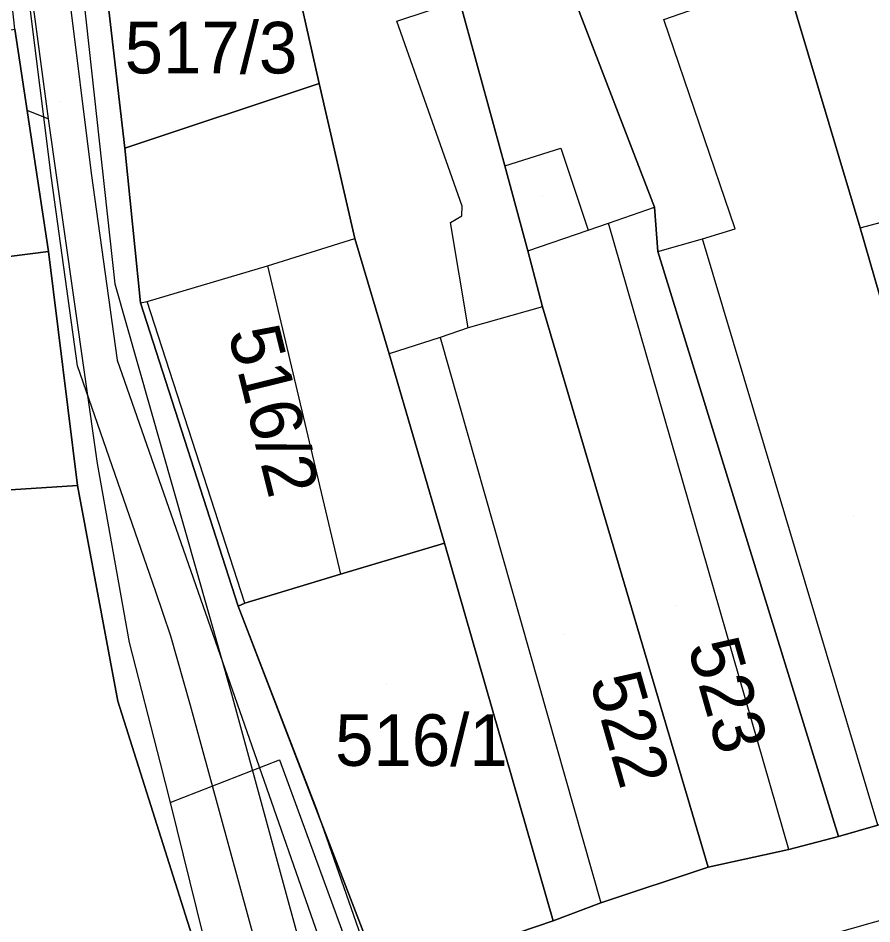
# Model space of a CAD drawing. Extents: x -263423 to -261326, y -1240067 to -1237864.
# Drawn here: x -263091.43 to -263058.34, y -1239663.28 to -1239628.2 of the extents above; entities that cross this region are included whole.
import ezdxf

# ---------------------------------------------------------------- set-up
doc = ezdxf.new("R2010")
doc.units = 0
for name, color, linetype in [('body_kn', 7, 'Continuous'), ('kladpar_druhypozemkov', 7, 'Continuous'), ('kladpar_hranice', 7, 'Continuous'), ('kladpar_parcelnecisla', 7, 'Continuous'), ('kladpar_plochy', 7, 'Continuous'), ('tarchy_linie', 7, 'Continuous'), ('zappar_hrandruhpozemk', 7, 'Continuous')]:
    doc.layers.add(name, color=color, linetype=linetype)

msp = doc.modelspace()

# ---------------------------------------------------------------- linework, layer by layer
at = {"layer": 'body_kn'}
for p, q in [((-263076.75, -1239628.32), (-263076.75, -1239628.32)), ((-263066.41, -1239628.25), (-263066.41, -1239628.25)), ((-263079.76, -1239630.73), (-263079.76, -1239630.73)), ((-263079.76, -1239630.73), (-263079.76, -1239630.73)), ((-263091.08, -1239631.77), (-263091.08, -1239631.77)), ((-263090.26, -1239632.1), (-263090.26, -1239632.1)), ((-263090.26, -1239632.1), (-263090.26, -1239632.1)), ((-263087.3, -1239633.24), (-263087.3, -1239633.24)), ((-263087.3, -1239633.24), (-263087.3, -1239633.24)), ((-263070.39, -1239633.23), (-263070.39, -1239633.23)), ((-263072.57, -1239633.92), (-263072.57, -1239633.92)), ((-263072.57, -1239633.92), (-263072.57, -1239633.92)), ((-263088.6, -1239634.2), (-263088.6, -1239634.2)), ((-263090.14, -1239634.39), (-263090.14, -1239634.39)), ((-263074.22, -1239635.48), (-263074.22, -1239635.48)), ((-263066.76, -1239635.52), (-263066.76, -1239635.52)), ((-263074.23, -1239635.86), (-263074.23, -1239635.86)), ((-263074.67, -1239636.11), (-263074.67, -1239636.11)), ((-263069.33, -1239636.41), (-263069.33, -1239636.41)), ((-263068.55, -1239636.14), (-263068.55, -1239636.14)), ((-263068.55, -1239636.14), (-263068.55, -1239636.14)), ((-263063.64, -1239636.36), (-263063.64, -1239636.36)), ((-263058.79, -1239636.32), (-263058.79, -1239636.32)), ((-263058.79, -1239636.32), (-263058.79, -1239636.32)), ((-263078.38, -1239636.73), (-263078.38, -1239636.73)), ((-263064.91, -1239636.74), (-263064.91, -1239636.74)), ((-263090.25, -1239637.24), (-263090.25, -1239637.24)), ((-263071.68, -1239637.21), (-263071.68, -1239637.21)), ((-263071.68, -1239637.21), (-263071.68, -1239637.21)), ((-263066.64, -1239637.24), (-263066.64, -1239637.24)), ((-263066.64, -1239637.24), (-263066.64, -1239637.24)), ((-263081.76, -1239637.79), (-263081.76, -1239637.79)), ((-263087.68, -1239638.49), (-263087.68, -1239638.49)), ((-263089.28, -1239639), (-263089.28, -1239639)), ((-263086.68, -1239639.23), (-263086.68, -1239639.23)), ((-263086.68, -1239639.23), (-263086.68, -1239639.23)), ((-263086.43, -1239639.17), (-263086.43, -1239639.17)), ((-263086.43, -1239639.17), (-263086.43, -1239639.17)), ((-263071.11, -1239639.38), (-263071.11, -1239639.38)), ((-263071.11, -1239639.38), (-263071.11, -1239639.38)), ((-263073.99, -1239640.19), (-263073.99, -1239640.19)), ((-263075.07, -1239640.57), (-263075.07, -1239640.57)), ((-263075.07, -1239640.57), (-263075.07, -1239640.57)), ((-263077.05, -1239641.2), (-263077.05, -1239641.2)), ((-263089.13, -1239641.66), (-263089.13, -1239641.66)), ((-263087.59, -1239641.45), (-263087.59, -1239641.45)), ((-263088.37, -1239645.45), (-263088.37, -1239645.45)), ((-263089.13, -1239646.3), (-263089.13, -1239646.3)), ((-263089.13, -1239646.3), (-263089.13, -1239646.3)), ((-263074.91, -1239648.54), (-263074.91, -1239648.54)), ((-263078.94, -1239649.73), (-263078.94, -1239649.73)), ((-263084.65, -1239649.87), (-263084.65, -1239649.87)), ((-263086.11, -1239650.38), (-263086.11, -1239650.38)), ((-263082.9, -1239650.98), (-263082.9, -1239650.98)), ((-263082.64, -1239650.86), (-263082.64, -1239650.86)), ((-263082.64, -1239650.86), (-263082.64, -1239650.86)), ((-263085.51, -1239652.13), (-263085.51, -1239652.13)), ((-263087.12, -1239652.38), (-263087.12, -1239652.38)), ((-263087.57, -1239654.65), (-263087.57, -1239654.65)), ((-263083.16, -1239654.37), (-263083.16, -1239654.37)), ((-263084.75, -1239654.82), (-263084.75, -1239654.82)), ((-263085.93, -1239657.06), (-263085.93, -1239657.06)), ((-263081.3, -1239656.93), (-263081.3, -1239656.93)), ((-263085.54, -1239658.58), (-263085.54, -1239658.58)), ((-263085.54, -1239658.58), (-263085.54, -1239658.58)), ((-263079.87, -1239658.84), (-263079.87, -1239658.84)), ((-263059.64, -1239659.9), (-263059.64, -1239659.9)), ((-263059.64, -1239659.9), (-263059.64, -1239659.9)), ((-263061.56, -1239660.4), (-263061.56, -1239660.4)), ((-263061.56, -1239660.4), (-263061.56, -1239660.4)), ((-263064.69, -1239661.08), (-263064.69, -1239661.08)), ((-263064.69, -1239661.08), (-263064.69, -1239661.08)), ((-263068.84, -1239662.46), (-263068.84, -1239662.46)), ((-263070.69, -1239663.16), (-263070.69, -1239663.16)), ((-263070.69, -1239663.16), (-263070.69, -1239663.16))]:
    msp.add_line(p, q, dxfattribs=at)
at = {"layer": 'kladpar_druhypozemkov'}
for p, q in [((-263089.79, -1239631.41), (-263089.79, -1239631.41)), ((-263071.1, -1239635.1), (-263071.1, -1239635.1)), ((-263081.05, -1239643.42), (-263081.05, -1239643.42)), ((-263059.07, -1239647.46), (-263059.07, -1239647.46)), ((-263065.97, -1239650.96), (-263065.97, -1239650.96)), ((-263070.27, -1239652.06), (-263070.27, -1239652.06)), ((-263077.17, -1239653.96), (-263077.17, -1239653.96))]:
    msp.add_line(p, q, dxfattribs=at)
at = {"layer": 'kladpar_hranice'}
for points in [[(-263083.66, -1239666.98), (-263087.57, -1239654.65), (-263089.13, -1239646.3), (-263090.25, -1239637.24), (-263091.56, -1239628.63), (-263092.48, -1239620.27), (-263092.6, -1239618.68), (-263093.34, -1239611.67), (-263093.46, -1239608.22), (-263093.52, -1239607.08), (-263093.76, -1239602.68), (-263093.94, -1239598.98), (-263093.99, -1239597.51), (-263094.33, -1239584.51), (-263094.43, -1239577.42), (-263094.27, -1239577.42), (-263094.22, -1239572.27)], [(-263090.88, -1239601.8), (-263090.82, -1239602.82), (-263090.64, -1239606.07), (-263090.21, -1239609.52), (-263089.39, -1239615.49), (-263088.9, -1239619.08), (-263088.62, -1239621.59), (-263087.95, -1239627.55), (-263087.3, -1239633.24), (-263086.68, -1239639.23), (-263082.9, -1239650.98), (-263077.34, -1239665.42)], [(-263051.82, -1239633.68), (-263051, -1239636.05), (-263044.38, -1239655.39), (-263049.81, -1239656.96), (-263052.62, -1239657.71), (-263058.79, -1239636.32), (-263062.44, -1239624.13), (-263066.8, -1239610.28), (-263062.96, -1239609.15), (-263060.47, -1239608.46), (-263058.2, -1239615.49), (-263057, -1239618.68), (-263054.98, -1239623.92), (-263051.82, -1239633.68)], [(-263058.79, -1239636.32), (-263052.62, -1239657.71), (-263058.11, -1239659.46), (-263059.64, -1239659.9), (-263066.64, -1239637.24), (-263066.76, -1239635.52), (-263070.36, -1239626.19), (-263072.7, -1239618.85), (-263073.75, -1239615.37), (-263074.65, -1239612.4), (-263066.8, -1239610.28), (-263062.44, -1239624.13), (-263058.79, -1239636.32)], [(-263059.64, -1239659.9), (-263061.56, -1239660.4), (-263064.69, -1239661.08), (-263071.11, -1239639.38), (-263071.68, -1239637.21), (-263072.57, -1239633.92), (-263074.32, -1239627.51), (-263077.1, -1239620.17), (-263077.8, -1239618.06), (-263078.11, -1239617.2), (-263073.75, -1239615.37), (-263072.7, -1239618.85), (-263070.36, -1239626.19), (-263066.76, -1239635.52), (-263066.64, -1239637.24), (-263059.64, -1239659.9)], [(-263064.69, -1239661.08), (-263068.84, -1239662.46), (-263070.69, -1239663.16), (-263074.91, -1239648.54), (-263077.05, -1239641.2), (-263078.38, -1239636.73), (-263079.76, -1239630.73), (-263080.91, -1239625.6), (-263081.83, -1239621.48), (-263082.44, -1239619.01), (-263078.11, -1239617.2), (-263077.8, -1239618.06), (-263077.1, -1239620.17), (-263074.32, -1239627.51), (-263072.57, -1239633.92), (-263071.68, -1239637.21), (-263071.11, -1239639.38), (-263064.69, -1239661.08)], [(-263087.3, -1239633.24), (-263087.95, -1239627.55), (-263080.91, -1239625.6), (-263079.76, -1239630.73), (-263087.3, -1239633.24)], [(-263110.64, -1239630.44), (-263097.24, -1239629.11), (-263097.17, -1239629.49), (-263091.56, -1239628.63), (-263090.25, -1239637.24), (-263095.55, -1239637.91), (-263095.61, -1239637.15), (-263102.25, -1239637.81), (-263107.99, -1239638.48), (-263123.25, -1239640.06), (-263127.3, -1239640.43), (-263127.94, -1239636.94), (-263127.62, -1239636.88), (-263128.58, -1239631.86), (-263123.85, -1239631.26), (-263117.73, -1239630.85), (-263110.64, -1239630.44)], [(-263079.76, -1239630.73), (-263078.38, -1239636.73), (-263077.05, -1239641.2), (-263074.91, -1239648.54), (-263078.94, -1239649.73), (-263082.64, -1239650.86), (-263082.9, -1239650.98), (-263086.68, -1239639.23), (-263087.3, -1239633.24), (-263079.76, -1239630.73)], [(-263095.61, -1239637.15), (-263095.55, -1239637.91), (-263090.25, -1239637.24), (-263089.13, -1239646.3), (-263103.75, -1239647.24), (-263105.73, -1239647.36), (-263105.78, -1239643.59), (-263107.62, -1239642.5), (-263107.99, -1239638.48), (-263102.25, -1239637.81), (-263095.61, -1239637.15)], [(-263089.13, -1239646.3), (-263087.57, -1239654.65), (-263083.66, -1239666.98), (-263102.19, -1239672.87), (-263104.68, -1239658.71), (-263104.81, -1239658), (-263105.49, -1239653.48), (-263107, -1239647.48), (-263105.73, -1239647.36), (-263103.75, -1239647.24), (-263089.13, -1239646.3)], [(-263070.69, -1239663.16), (-263077.34, -1239665.42), (-263082.9, -1239650.98), (-263082.64, -1239650.86), (-263078.94, -1239649.73), (-263074.91, -1239648.54), (-263070.69, -1239663.16)], [(-263173.05, -1239691.46), (-263143.93, -1239683.63), (-263134.03, -1239681.02), (-263132.76, -1239680.64), (-263130.92, -1239680.26), (-263121.67, -1239678.18), (-263113.17, -1239675.87), (-263110.23, -1239675.06), (-263102.19, -1239672.87), (-263083.66, -1239666.98), (-263077.34, -1239665.42), (-263070.69, -1239663.16), (-263068.84, -1239662.46), (-263064.69, -1239661.08), (-263061.56, -1239660.4), (-263059.64, -1239659.9), (-263058.11, -1239659.46), (-263052.62, -1239657.71), (-263049.81, -1239656.96), (-263044.38, -1239655.39), (-263040.1, -1239654.14), (-263037.61, -1239653.45), (-263034.48, -1239652.64), (-263029.18, -1239651.14)]]:
    msp.add_lwpolyline(points, dxfattribs=at)
at = {"layer": 'kladpar_plochy'}
for points in [[(-263090.07, -1239569.24), (-263087.87, -1239578.55), (-263091.06, -1239579.56), (-263090.94, -1239581.02), (-263091.27, -1239585.99), (-263091.3, -1239594.09), (-263090.88, -1239601.8), (-263090.82, -1239602.82), (-263090.64, -1239606.07), (-263090.21, -1239609.52), (-263089.39, -1239615.49), (-263088.9, -1239619.08), (-263088.62, -1239621.59), (-263087.95, -1239627.55), (-263087.3, -1239633.24), (-263086.68, -1239639.23), (-263082.9, -1239650.98), (-263077.34, -1239665.42)], [(-263083.66, -1239666.98), (-263087.57, -1239654.65), (-263089.13, -1239646.3), (-263090.25, -1239637.24), (-263091.56, -1239628.63), (-263092.48, -1239620.27), (-263092.6, -1239618.68), (-263093.34, -1239611.67), (-263093.46, -1239608.22), (-263093.52, -1239607.08), (-263093.76, -1239602.68), (-263093.94, -1239598.98), (-263093.99, -1239597.51), (-263094.33, -1239584.51), (-263094.43, -1239577.42), (-263094.27, -1239577.42), (-263094.22, -1239572.27)], [(-263173.05, -1239691.46), (-263143.93, -1239683.63), (-263134.03, -1239681.02), (-263132.76, -1239680.64), (-263130.92, -1239680.26), (-263121.67, -1239678.18), (-263113.17, -1239675.87), (-263110.23, -1239675.06), (-263102.19, -1239672.87), (-263083.66, -1239666.98), (-263077.34, -1239665.42), (-263070.69, -1239663.16), (-263068.84, -1239662.46), (-263064.69, -1239661.08), (-263061.56, -1239660.4), (-263059.64, -1239659.9), (-263058.11, -1239659.46), (-263052.62, -1239657.71), (-263049.81, -1239656.96), (-263044.38, -1239655.39), (-263040.1, -1239654.14), (-263037.61, -1239653.45), (-263034.48, -1239652.64), (-263029.18, -1239651.14)]]:
    msp.add_lwpolyline(points, dxfattribs=at)
for points in [[(-263051.82, -1239633.68), (-263051, -1239636.05), (-263044.38, -1239655.39), (-263049.81, -1239656.96), (-263052.62, -1239657.71), (-263058.79, -1239636.32), (-263062.44, -1239624.13), (-263066.8, -1239610.28), (-263062.96, -1239609.15), (-263060.47, -1239608.46), (-263058.2, -1239615.49), (-263057, -1239618.68), (-263054.98, -1239623.92)], [(-263058.79, -1239636.32), (-263052.62, -1239657.71), (-263058.11, -1239659.46), (-263059.64, -1239659.9), (-263066.64, -1239637.24), (-263066.76, -1239635.52), (-263070.36, -1239626.19), (-263072.7, -1239618.85), (-263073.75, -1239615.37), (-263074.65, -1239612.4), (-263066.8, -1239610.28), (-263062.44, -1239624.13)], [(-263059.64, -1239659.9), (-263061.56, -1239660.4), (-263064.69, -1239661.08), (-263071.11, -1239639.38), (-263071.68, -1239637.21), (-263072.57, -1239633.92), (-263074.32, -1239627.51), (-263077.1, -1239620.17), (-263077.8, -1239618.06), (-263078.11, -1239617.2), (-263073.75, -1239615.37), (-263072.7, -1239618.85), (-263070.36, -1239626.19), (-263066.76, -1239635.52), (-263066.64, -1239637.24)], [(-263064.69, -1239661.08), (-263068.84, -1239662.46), (-263070.69, -1239663.16), (-263074.91, -1239648.54), (-263077.05, -1239641.2), (-263078.38, -1239636.73), (-263079.76, -1239630.73), (-263080.91, -1239625.6), (-263081.83, -1239621.48), (-263082.44, -1239619.01), (-263078.11, -1239617.2), (-263077.8, -1239618.06), (-263077.1, -1239620.17), (-263074.32, -1239627.51), (-263072.57, -1239633.92), (-263071.68, -1239637.21), (-263071.11, -1239639.38)], [(-263087.3, -1239633.24), (-263087.95, -1239627.55), (-263080.91, -1239625.6), (-263079.76, -1239630.73)], [(-263110.64, -1239630.44), (-263097.24, -1239629.11), (-263097.17, -1239629.49), (-263091.56, -1239628.63), (-263090.25, -1239637.24), (-263095.55, -1239637.91), (-263095.61, -1239637.15), (-263102.25, -1239637.81), (-263107.99, -1239638.48), (-263123.25, -1239640.06), (-263127.3, -1239640.43), (-263127.94, -1239636.94), (-263127.62, -1239636.88), (-263128.58, -1239631.86), (-263123.85, -1239631.26), (-263117.73, -1239630.85)], [(-263079.76, -1239630.73), (-263078.38, -1239636.73), (-263077.05, -1239641.2), (-263074.91, -1239648.54), (-263078.94, -1239649.73), (-263082.64, -1239650.86), (-263082.9, -1239650.98), (-263086.68, -1239639.23), (-263087.3, -1239633.24)], [(-263095.61, -1239637.15), (-263095.55, -1239637.91), (-263090.25, -1239637.24), (-263089.13, -1239646.3), (-263103.75, -1239647.24), (-263105.73, -1239647.36), (-263105.78, -1239643.59), (-263107.62, -1239642.5), (-263107.99, -1239638.48), (-263102.25, -1239637.81)], [(-263089.13, -1239646.3), (-263087.57, -1239654.65), (-263083.66, -1239666.98), (-263102.19, -1239672.87), (-263104.68, -1239658.71), (-263104.81, -1239658), (-263105.49, -1239653.48), (-263107, -1239647.48), (-263105.73, -1239647.36), (-263103.75, -1239647.24)], [(-263070.69, -1239663.16), (-263077.34, -1239665.42), (-263082.9, -1239650.98), (-263082.64, -1239650.86), (-263078.94, -1239649.73), (-263074.91, -1239648.54)]]:
    msp.add_lwpolyline(points, close=True, dxfattribs=at)
at = {"layer": 'tarchy_linie'}
for points in [[(-263090.53, -1239561.28), (-263090.87, -1239568.64), (-263092.33, -1239569.96), (-263091.83, -1239582.66), (-263092.15, -1239592.45), (-263091.08, -1239610.48), (-263090.31, -1239618.39), (-263089.47, -1239627.24), (-263088.6, -1239634.2), (-263087.59, -1239641.45), (-263084.65, -1239649.87), (-263077.34, -1239670.76)], [(-263092.85, -1239561.66), (-263092.5, -1239567.49), (-263091.91, -1239599.94), (-263087.68, -1239638.49), (-263083.16, -1239654.37), (-263078.59, -1239671.12)], [(-263080.18, -1239671.53), (-263084.75, -1239654.82), (-263085.51, -1239652.13), (-263086.11, -1239650.38), (-263089.13, -1239641.66), (-263090.14, -1239634.39), (-263091.01, -1239627.39), (-263091.85, -1239618.54), (-263092.63, -1239610.57), (-263092.89, -1239606.04), (-263093.56, -1239599.97), (-263093.7, -1239592.4), (-263094.15, -1239567.59)], [(-263090.8, -1239570.51), (-263090.65, -1239578.37), (-263090.56, -1239579.4), (-263091.06, -1239579.56), (-263090.94, -1239581.02), (-263091.27, -1239585.99), (-263091.3, -1239594.09), (-263090.88, -1239601.8), (-263090.82, -1239602.82), (-263090.64, -1239606.07), (-263090.21, -1239609.52), (-263089.39, -1239615.49), (-263088.9, -1239619.08), (-263088.62, -1239621.59), (-263087.95, -1239627.55), (-263087.3, -1239633.24), (-263086.68, -1239639.23), (-263082.9, -1239650.98), (-263079.87, -1239658.84), (-263075.85, -1239670.34)], [(-263092.99, -1239603.87), (-263092.75, -1239606.44), (-263092.17, -1239613.83), (-263091.59, -1239620.13), (-263091.64, -1239621.19), (-263090.94, -1239627.06), (-263090.26, -1239632.1), (-263091.08, -1239631.77)], [(-263090.26, -1239632.1), (-263089.28, -1239639), (-263088.37, -1239645.45), (-263087.12, -1239652.38), (-263085.93, -1239657.06), (-263085.54, -1239658.58), (-263083.76, -1239665.8), (-263083.8, -1239666.19)], [(-263085.54, -1239658.58), (-263081.3, -1239656.93), (-263078.42, -1239664.79), (-263077.91, -1239664.8)]]:
    msp.add_lwpolyline(points, dxfattribs=at)
at = {"layer": 'zappar_hrandruhpozemk'}
for p, q in [((-263076.75, -1239628.32), (-263074.32, -1239627.51)), ((-263074.22, -1239635.48), (-263076.75, -1239628.32)), ((-263063.64, -1239636.36), (-263066.41, -1239628.25)), ((-263072.57, -1239633.92), (-263070.39, -1239633.23)), ((-263070.39, -1239633.23), (-263069.33, -1239636.41)), ((-263068.55, -1239636.14), (-263066.76, -1239635.52)), ((-263061.56, -1239660.4), (-263068.55, -1239636.14)), ((-263081.76, -1239637.79), (-263078.38, -1239636.73)), ((-263058.11, -1239659.46), (-263064.91, -1239636.74)), ((-263086.43, -1239639.17), (-263081.76, -1239637.79)), ((-263081.76, -1239637.79), (-263078.94, -1239649.73)), ((-263086.68, -1239639.23), (-263086.43, -1239639.17)), ((-263082.64, -1239650.86), (-263086.43, -1239639.17)), ((-263071.11, -1239639.38), (-263073.99, -1239640.19)), ((-263075.07, -1239640.57), (-263068.84, -1239662.46))]:
    msp.add_line(p, q, dxfattribs=at)
for points in [[(-263066.41, -1239628.25), (-263065.14, -1239627.81), (-263067.97, -1239617.73), (-263072.7, -1239618.85)], [(-263073.99, -1239640.19), (-263074.67, -1239636.11), (-263074.23, -1239635.86), (-263074.22, -1239635.48)], [(-263058.79, -1239636.32), (-263057.19, -1239635.89), (-263056.69, -1239637.74), (-263055.41, -1239637.36), (-263053.81, -1239636.92)], [(-263071.68, -1239637.21), (-263069.33, -1239636.41), (-263068.55, -1239636.14)], [(-263066.64, -1239637.24), (-263064.91, -1239636.74), (-263063.64, -1239636.36)], [(-263073.99, -1239640.19), (-263075.07, -1239640.57), (-263077.05, -1239641.2)], [(-263077.34, -1239665.42), (-263076.58, -1239667.33), (-263075.94, -1239667.78), (-263075.3, -1239667.98), (-263074.35, -1239667.92), (-263071.98, -1239667.1), (-263055.63, -1239662.47), (-263017.64, -1239651.71)]]:
    msp.add_lwpolyline(points, dxfattribs=at)

# ---------------------------------------------------------------- texts
at = {"layer": 'kladpar_parcelnecisla'}
for s, p in [('517/3', (-263087.3, -1239630.34)), ('516/1', (-263079.145, -1239657.16))]:
    msp.add_text(s, height=2, dxfattribs=at).set_placement(p)
for s, rotation, p in [('516/2', 284, (-263083.303, -1239640.373)), ('523', 286, (-263065.492, -1239652.531)), ('522', 286, (-263069.288, -1239653.846))]:
    msp.add_text(s, height=2, rotation=rotation, dxfattribs=at).set_placement(p)

doc.saveas('drawing.dxf')
